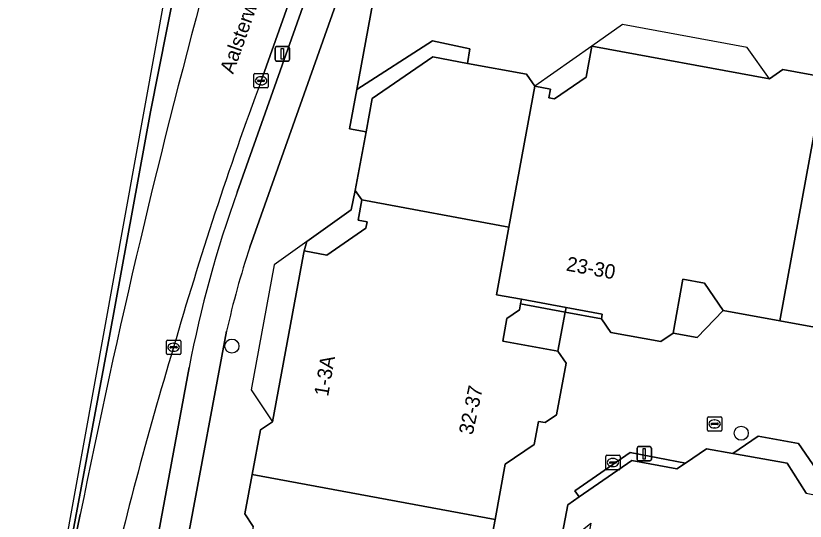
# Model space of a CAD drawing. Extents: x 161838 to 162344, y 381620 to 382160.
# Drawn here: x 161914.3 to 161969.1, y 382041.3 to 382076.4 of the extents above; entities that cross this region are included whole.
import ezdxf

# ---------------------------------------------------------------- set-up
doc = ezdxf.new("R2010")
doc.units = 0
for name, color, linetype in [('IMGEO_Berm_open', 7, 'Continuous'), ('IMGEO_Boom', 7, 'Continuous'), ('IMGEO_Erf', 7, 'Continuous'), ('IMGEO_Fietspad_gesloten', 7, 'Continuous'), ('IMGEO_Groenvoorziening', 7, 'Continuous'), ('IMGEO_Kolk', 7, 'Continuous'), ('IMGEO_Lichtmast', 7, 'Continuous'), ('IMGEO_Openbare_ruimte_label', 7, 'Continuous'), ('IMGEO_OVBaan_gesloten', 7, 'Continuous'), ('IMGEO_Pand', 7, 'Continuous'), ('IMGEO_Pand_nummerreeks', 7, 'Continuous'), ('IMGEO_Pand_overbouw', 7, 'Continuous'), ('IMGEO_Rijbaan_lokaal_gesloten', 7, 'Continuous'), ('IMGEO_Voetpad_open', 7, 'Continuous')]:
    doc.layers.add(name, color=color, linetype=linetype)

msp = doc.modelspace()

# ---------------------------------------------------------------- linework, layer by layer
at = {"layer": 'IMGEO_Berm_open'}
for points in [[(161945.859, 382112.671), (161945.765, 382112.51), (161944.379, 382108.536), (161938.187, 382091.148), (161931.341, 382071.839)], [(161929.692, 382064.104), (161946.705, 382112.189)], [(161897.858, 381899.101), (161916.698, 382000), (161921.558, 382026.031), (161926.346, 382051.921)]]:
    msp.add_lwpolyline(points, dxfattribs=at)
for centre, radius, start, end in [((162186.932, 381977.669), 272.387, 159.77421, 163.87134), ((162003.036, 382037.409), 78.051, 160.00033, 169.28499), ((162168.807, 381979.199), 254.575, 163.06875, 167.39526)]:
    msp.add_arc(centre, radius, start, end, dxfattribs=at)
at = {"layer": 'IMGEO_Boom'}
for centre in [(161929.318, 382053.418), (161964.68, 382047.366)]:
    msp.add_circle(centre, 0.489, dxfattribs=at)
at = {"layer": 'IMGEO_Erf'}
for points in [[(161939.059, 382070.599), (161943.26, 382073.492), (161945.666, 382073.049), (161945.845, 382074.061), (161943.246, 382074.619), (161937.988, 382071.236), (161937.488, 382068.495), (161938.632, 382068.286)], [(161938.62, 382061.607), (161938.702, 382062.052), (161938.072, 382062.168), (161938.329, 382063.561), (161937.881, 382064.211), (161937.605, 382062.885), (161934.516, 382060.672), (161934.338, 382060.031), (161935.911, 382059.741)]]:
    msp.add_lwpolyline(points, close=True, dxfattribs=at)
at = {"layer": 'IMGEO_Fietspad_gesloten'}
for points in [[(161946.705, 382112.189), (161929.692, 382064.104)], [(161930.559, 382060.292), (161948.248, 382110.215)], [(161897.095, 381883.929), (161899.866, 381898.705), (161907.39, 381938.834), (161908.427, 381944.469), (161918.786, 382000), (161923.625, 382025.943), (161928.95, 382054.459)], [(161926.346, 382051.921), (161921.558, 382026.031), (161916.698, 382000), (161897.858, 381899.101), (161895.081, 381884.229), (161870.207, 381751.91), (161869.854, 381750), (161864.774, 381722.548), (161862.987, 381712.892), (161857.316, 381682.246)]]:
    msp.add_lwpolyline(points, dxfattribs=at)
for centre, radius, start, end in [((162003.036, 382037.409), 78.051, 160.00033, 169.28499), ((161988.484, 382041.175), 60.998, 161.73581, 167.42176)]:
    msp.add_arc(centre, radius, start, end, dxfattribs=at)
at = {"layer": 'IMGEO_Groenvoorziening'}
for points in [[(161968.654, 382046.655), (161965.846, 382047.173), (161964.089, 382045.969), (161967.858, 382045.298), (161969.189, 382043.205), (161971.318, 382042.795)], [(161960.801, 382045.291), (161956.965, 382046.021), (161953.126, 382043.378), (161953.421, 382042.949), (161957.075, 382045.466), (161960.215, 382044.887)]]:
    msp.add_lwpolyline(points, close=True, dxfattribs=at)
at = {"layer": 'IMGEO_Kolk'}
for p, q in [((161930.916, 382072.339), (161931.768, 382072.339)), ((161930.841, 382071.413), (161930.841, 382072.265)), ((161931.1, 382071.833), (161931.1, 382071.845)), ((161931.538, 382071.796), (161931.14, 382071.796)), ((161931.143, 382071.882), (161931.541, 382071.882)), ((161931.329, 382072.119), (161931.354, 382072.119)), ((161931.584, 382071.845), (161931.584, 382071.833)), ((161931.842, 382072.265), (161931.842, 382071.413)), ((161931.768, 382071.339), (161930.916, 382071.339)), ((161931.352, 382071.559), (161931.327, 382071.559)), ((161924.765, 382052.91), (161924.765, 382053.762)), ((161924.84, 382053.836), (161925.692, 382053.836)), ((161925.766, 382053.762), (161925.766, 382052.91)), ((161925.024, 382053.33), (161925.024, 382053.342)), ((161925.462, 382053.293), (161925.064, 382053.293)), ((161925.067, 382053.379), (161925.465, 382053.379)), ((161925.253, 382053.616), (161925.278, 382053.616)), ((161925.508, 382053.342), (161925.508, 382053.33)), ((161925.692, 382052.836), (161924.84, 382052.836)), ((161925.276, 382053.056), (161925.251, 382053.056)), ((161962.331, 382047.588), (161962.331, 382048.44)), ((161962.406, 382048.514), (161963.258, 382048.514)), ((161962.819, 382048.294), (161962.844, 382048.294)), ((161963.332, 382048.44), (161963.332, 382047.588)), ((161962.59, 382048.008), (161962.59, 382048.02)), ((161963.028, 382047.971), (161962.63, 382047.971)), ((161962.633, 382048.057), (161963.031, 382048.057)), ((161962.842, 382047.734), (161962.817, 382047.734)), ((161963.074, 382048.02), (161963.074, 382048.008)), ((161963.258, 382047.514), (161962.406, 382047.514)), ((161955.272, 382044.908), (161955.272, 382045.76)), ((161955.347, 382045.834), (161956.199, 382045.834)), ((161955.76, 382045.614), (161955.785, 382045.614)), ((161956.273, 382045.76), (161956.273, 382044.908)), ((161955.531, 382045.328), (161955.531, 382045.34)), ((161955.969, 382045.291), (161955.571, 382045.291)), ((161955.574, 382045.377), (161955.972, 382045.377)), ((161955.783, 382045.054), (161955.758, 382045.054)), ((161956.015, 382045.34), (161956.015, 382045.328)), ((161956.199, 382044.834), (161955.347, 382044.834))]:
    msp.add_line(p, q, dxfattribs=at)
for points in [[(161930.916, 382072.339), (161931.768, 382072.339)], [(161930.841, 382071.413), (161930.841, 382072.265)], [(161931.842, 382072.265), (161931.842, 382071.413)], [(161931.768, 382071.339), (161930.916, 382071.339)], [(161924.765, 382052.91), (161924.765, 382053.762)], [(161924.84, 382053.836), (161925.692, 382053.836)], [(161925.766, 382053.762), (161925.766, 382052.91)], [(161925.692, 382052.836), (161924.84, 382052.836)], [(161962.331, 382047.588), (161962.331, 382048.44)], [(161962.406, 382048.514), (161963.258, 382048.514)], [(161963.332, 382048.44), (161963.332, 382047.588)], [(161963.258, 382047.514), (161962.406, 382047.514)], [(161955.272, 382044.908), (161955.272, 382045.76)], [(161955.347, 382045.834), (161956.199, 382045.834)], [(161956.273, 382045.76), (161956.273, 382044.908)], [(161956.199, 382044.834), (161955.347, 382044.834)]]:
    msp.add_lwpolyline(points, dxfattribs=at)
for centre, radius, start, end in [((161930.918, 382072.263), 0.0765, 91.552, 178.448), ((161930.918, 382072.263), 0.0765, 91.552, 178.448), ((161931.766, 382072.263), 0.0765, 1.552, 88.448), ((161931.766, 382072.263), 0.0765, 1.552, 88.448), ((161931.14, 382071.842), 0.0403, 85.8775, 175.7526), ((161931.137, 382071.832), 0.0366, 178.938, 274.7102), ((161931.541, 382071.839), 0.043, 264.8664, 352.4533), ((161931.545, 382071.844), 0.0386, 1.7309, 96.639), ((161930.918, 382071.415), 0.0765, 181.552, 268.448), ((161930.918, 382071.415), 0.0765, 181.552, 268.448), ((161931.766, 382071.415), 0.0765, 271.552, 358.448), ((161931.766, 382071.415), 0.0765, 271.552, 358.448), ((161924.842, 382053.76), 0.0765, 91.552, 178.448), ((161924.842, 382053.76), 0.0765, 91.552, 178.448), ((161925.69, 382053.76), 0.0765, 1.552, 88.448), ((161925.69, 382053.76), 0.0765, 1.552, 88.448), ((161925.064, 382053.339), 0.0403, 85.8775, 175.7526), ((161925.061, 382053.329), 0.0366, 178.938, 274.7102), ((161925.465, 382053.336), 0.043, 264.8664, 352.4533), ((161925.469, 382053.341), 0.0386, 1.7309, 96.639), ((161924.842, 382052.912), 0.0765, 181.552, 268.448), ((161924.842, 382052.912), 0.0765, 181.552, 268.448), ((161925.69, 382052.912), 0.0765, 271.552, 358.448), ((161925.69, 382052.912), 0.0765, 271.552, 358.448), ((161962.408, 382048.438), 0.0765, 91.552, 178.448), ((161962.408, 382048.438), 0.0765, 91.552, 178.448), ((161963.256, 382048.438), 0.0765, 1.552, 88.448), ((161963.256, 382048.438), 0.0765, 1.552, 88.448), ((161962.63, 382048.017), 0.0403, 85.8775, 175.7526), ((161962.627, 382048.007), 0.0366, 178.938, 274.7102), ((161963.031, 382048.014), 0.043, 264.8664, 352.4533), ((161963.035, 382048.019), 0.0386, 1.7309, 96.639), ((161962.408, 382047.59), 0.0765, 181.552, 268.448), ((161962.408, 382047.59), 0.0765, 181.552, 268.448), ((161963.256, 382047.59), 0.0765, 271.552, 358.448), ((161963.256, 382047.59), 0.0765, 271.552, 358.448), ((161955.349, 382045.758), 0.0765, 91.552, 178.448), ((161955.349, 382045.758), 0.0765, 91.552, 178.448), ((161956.197, 382045.758), 0.0765, 1.552, 88.448), ((161956.197, 382045.758), 0.0765, 1.552, 88.448), ((161955.571, 382045.337), 0.0403, 85.8775, 175.7526), ((161955.568, 382045.327), 0.0366, 178.938, 274.7102), ((161955.972, 382045.334), 0.043, 264.8664, 352.4533), ((161955.976, 382045.339), 0.0386, 1.7309, 96.639), ((161955.349, 382044.91), 0.0765, 181.552, 268.448), ((161955.349, 382044.91), 0.0765, 181.552, 268.448), ((161956.197, 382044.91), 0.0765, 271.552, 358.448), ((161956.197, 382044.91), 0.0765, 271.552, 358.448)]:
    msp.add_arc(centre, radius, start, end, dxfattribs=at)
for centre, major_axis, ratio, start_param, end_param in [((161931.328, 382071.839), (-0.387, 0.002), 0.722429, 4.712389, 7.853982), ((161931.353, 382071.839), (-0.39, 0.002), 0.717154, 1.570796, 4.712389), ((161925.252, 382053.336), (-0.387, 0.002), 0.722429, 4.712389, 7.853982), ((161925.277, 382053.336), (-0.39, 0.002), 0.717154, 1.570796, 4.712389), ((161962.818, 382048.014), (-0.387, 0.002), 0.722429, 4.712389, 7.853982), ((161962.843, 382048.014), (-0.39, 0.002), 0.717154, 1.570796, 4.712389), ((161955.759, 382045.334), (-0.387, 0.002), 0.722429, 4.712389, 7.853982), ((161955.784, 382045.334), (-0.39, 0.002), 0.717154, 1.570796, 4.712389)]:
    msp.add_ellipse(centre, major_axis=major_axis, ratio=ratio, start_param=start_param, end_param=end_param, dxfattribs=at)
at = {"layer": 'IMGEO_Lichtmast'}
for p, q in [((161932.322, 382073.308), (161932.322, 382074.108)), ((161932.322, 382074.108), (161932.322, 382073.308)), ((161932.422, 382074.208), (161933.212, 382074.208)), ((161933.212, 382074.208), (161932.422, 382074.208)), ((161933.312, 382074.108), (161933.312, 382073.308)), ((161933.312, 382073.308), (161933.312, 382074.108)), ((161933.212, 382073.208), (161932.422, 382073.208)), ((161932.422, 382073.208), (161933.212, 382073.208)), ((161957.449, 382045.54), (161957.449, 382046.34)), ((161957.449, 382046.34), (161957.449, 382045.54)), ((161957.549, 382046.44), (161958.339, 382046.44)), ((161958.339, 382046.44), (161957.549, 382046.44)), ((161958.439, 382046.34), (161958.439, 382045.54)), ((161958.439, 382045.54), (161958.439, 382046.34)), ((161958.339, 382045.44), (161957.549, 382045.44)), ((161957.549, 382045.44), (161958.339, 382045.44))]:
    msp.add_line(p, q, dxfattribs=at)
for points in [[(161932.742, 382074.083), (161932.892, 382074.083), (161932.892, 382073.333), (161932.742, 382073.333), (161932.742, 382074.083)], [(161957.869, 382046.315), (161958.019, 382046.315), (161958.019, 382045.565), (161957.869, 382045.565), (161957.869, 382046.315)]]:
    msp.add_lwpolyline(points, dxfattribs=at)
for centre, start, end in [((161932.422, 382074.108), 90, 180), ((161932.422, 382074.108), 90, 180), ((161933.212, 382074.108), 0, 90), ((161933.212, 382074.108), 360, 90), ((161932.422, 382073.308), 180, 270), ((161932.422, 382073.308), 180, 270), ((161933.212, 382073.308), 270, 0), ((161933.212, 382073.308), 270, 0), ((161957.549, 382046.34), 90, 180), ((161957.549, 382046.34), 90, 180), ((161958.339, 382046.34), 0, 90), ((161958.339, 382046.34), 360, 90), ((161957.549, 382045.54), 180, 270), ((161957.549, 382045.54), 180, 270), ((161958.339, 382045.54), 270, 0), ((161958.339, 382045.54), 270, 0)]:
    msp.add_arc(centre, 0.1, start, end, dxfattribs=at)
at = {"layer": 'IMGEO_OVBaan_gesloten'}
for points in [[(161858.651, 381720.96), (161859.425, 381726.158), (161861.132, 381736.231), (161869.606, 381781.344), (161897.211, 381928.16), (161915.531, 382025.949), (161915.767, 382027.092), (161920.812, 382054.098), (161923.657, 382069.694), (161925.944, 382081.248), (161931.886, 382108.929), (161933.831, 382119.131), (161934.302, 382121.796), (161934.443, 382123.117), (161933.101, 382124.399), (161916.93, 382035.129), (161911.481, 382007.357), (161883.773, 381866.122), (161869.795, 381786.79), (161847.814, 381679.325), (161847.327, 381677.629)], [(161934.665, 382107.97), (161936.261, 382116.022), (161937.124, 382120.558), (161934.443, 382123.117), (161934.302, 382121.796), (161933.831, 382119.131), (161931.886, 382108.929), (161925.944, 382081.248), (161923.657, 382069.694), (161920.812, 382054.098), (161915.767, 382027.092), (161918.789, 382041.718)]]:
    msp.add_lwpolyline(points, dxfattribs=at)
msp.add_arc((162474.126, 381930.5), 566.364, 164.71995, 168.67512, dxfattribs=at)
at = {"layer": 'IMGEO_Pand'}
for points in [[(161949.412, 382056.668), (161952.516, 382056.096), (161955.024, 382055.633), (161954.966, 382055.315), (161955.618, 382054.367), (161959.086, 382053.728), (161959.945, 382054.319), (161960.636, 382058.07), (161962.122, 382057.796), (161963.43, 382055.898), (161967.355, 382055.175), (161970.469, 382072.079), (161967.569, 382072.613), (161966.64, 382071.974), (161954.307, 382074.247), (161953.91, 382072.092), (161951.721, 382070.584), (161951.325, 382070.657), (161951.436, 382071.26), (161950.351, 382071.46), (161948.548, 382061.678), (161947.684, 382056.986)], [(161938.329, 382063.561), (161948.548, 382061.678), (161950.351, 382071.46), (161949.778, 382072.291), (161945.666, 382073.049), (161943.26, 382073.492), (161939.059, 382070.599), (161938.632, 382068.286), (161937.881, 382064.211)], [(161938.329, 382063.561), (161938.072, 382062.168), (161938.702, 382062.052), (161938.62, 382061.607), (161935.911, 382059.741), (161934.338, 382060.031), (161934.294, 382059.796), (161932.139, 382048.167), (161931.295, 382047.612), (161930.72, 382044.512), (161947.585, 382041.384), (161948.29, 382045.208), (161950.301, 382046.593), (161950.595, 382048.19), (161951.075, 382048.101), (161951.859, 382048.641), (161952.522, 382052.239), (161951.955, 382053.062), (161948.118, 382053.77), (161948.407, 382055.337), (161949.277, 382055.936), (161949.353, 382056.35), (161949.412, 382056.668), (161947.684, 382056.986), (161948.548, 382061.678)], [(161947.585, 382041.384), (161930.72, 382044.512), (161930.212, 382041.772), (161930.789, 382040.881), (161928.594, 382029.042), (161944.746, 382025.983), (161946.866, 382027.443), (161947.166, 382029.069), (161947.489, 382029.01), (161948.271, 382029.548), (161948.935, 382033.148), (161948.379, 382033.955), (161944.593, 382034.653), (161944.875, 382036.179), (161946.88, 382037.56)]]:
    msp.add_lwpolyline(points, close=True, dxfattribs=at)
for points in [[(161970.469, 382072.079), (161967.355, 382055.175), (161971.028, 382054.498)], [(161969.189, 382043.205), (161967.858, 382045.298), (161964.089, 382045.969), (161962.259, 382046.295), (161960.801, 382045.291), (161960.215, 382044.887), (161957.075, 382045.466), (161953.421, 382042.949), (161952.63, 382042.405), (161952.069, 382039.362), (161954.238, 382041.133), (161953.332, 382036.216), (161951.671, 382027.204), (161951.544, 382026.516), (161953.198, 382024.115), (161956.903, 382023.432), (161957.035, 382023.407), (161965.144, 382021.912), (161969.236, 382021.157)]]:
    msp.add_lwpolyline(points, dxfattribs=at)
at = {"layer": 'IMGEO_Pand_overbouw'}
for points in [[(161954.307, 382074.247), (161966.64, 382071.974), (161965.097, 382074.14), (161956.424, 382075.738)], [(161954.307, 382074.247), (161950.351, 382071.46), (161951.436, 382071.26), (161951.325, 382070.657), (161951.721, 382070.584), (161953.91, 382072.092)], [(161934.516, 382060.672), (161932.254, 382059.052), (161930.648, 382050.386), (161932.139, 382048.167), (161934.294, 382059.796), (161934.338, 382060.031), (161935.911, 382059.741), (161938.62, 382061.607), (161938.702, 382062.052), (161938.072, 382062.168), (161938.329, 382063.561), (161937.881, 382064.211), (161937.605, 382062.885)], [(161963.43, 382055.898), (161962.122, 382057.796), (161960.636, 382058.07), (161959.945, 382054.319), (161961.617, 382054.012)], [(161949.412, 382056.668), (161949.353, 382056.35), (161949.277, 382055.936), (161948.407, 382055.337), (161948.118, 382053.77), (161951.955, 382053.062), (161952.457, 382055.778), (161952.516, 382056.096)]]:
    msp.add_lwpolyline(points, close=True, dxfattribs=at)
at = {"layer": 'IMGEO_Rijbaan_lokaal_gesloten'}
for points in [[(161931.341, 382071.839), (161938.187, 382091.148), (161944.379, 382108.536), (161945.765, 382112.51), (161940.898, 382117.361)], [(161918.789, 382041.718), (161915.767, 382027.092), (161915.531, 382025.949), (161897.211, 381928.16), (161869.606, 381781.344), (161861.132, 381736.231), (161859.425, 381726.158), (161858.651, 381720.96)]]:
    msp.add_lwpolyline(points, dxfattribs=at)
for centre, radius, start, end in [((162474.126, 381930.5), 566.364, 164.71995, 168.67512), ((162186.932, 381977.669), 272.387, 159.77421, 163.87134), ((162168.807, 381979.199), 254.575, 163.06875, 167.39526)]:
    msp.add_arc(centre, radius, start, end, dxfattribs=at)
at = {"layer": 'IMGEO_Voetpad_open'}
for points in [[(161948.248, 382110.215), (161930.559, 382060.292)], [(161939.066, 382077.135), (161937.988, 382071.236), (161943.246, 382074.619), (161945.845, 382074.061), (161945.666, 382073.049), (161949.778, 382072.291), (161950.351, 382071.46), (161951.436, 382071.26), (161951.325, 382070.657), (161951.721, 382070.584), (161953.91, 382072.092), (161954.307, 382074.247), (161966.64, 382071.974), (161967.569, 382072.613), (161970.469, 382072.079), (161973.37, 382071.544), (161973.991, 382070.643), (161984.763, 382068.657), (161984.848, 382069.241), (161985.904, 382069.012), (161987.189, 382070.102), (161961.971, 382102.2)], [(161930.789, 382040.881), (161930.212, 382041.772), (161930.72, 382044.512), (161931.295, 382047.612), (161932.139, 382048.167), (161934.294, 382059.796), (161934.338, 382060.031), (161934.516, 382060.672), (161937.605, 382062.885), (161937.881, 382064.211), (161938.632, 382068.286), (161937.488, 382068.495), (161937.988, 382071.236), (161939.066, 382077.135)], [(161971.028, 382054.498), (161967.355, 382055.175), (161963.43, 382055.898), (161961.617, 382054.012), (161959.945, 382054.319), (161959.086, 382053.728), (161955.618, 382054.367), (161954.966, 382055.315), (161952.457, 382055.778), (161951.955, 382053.062), (161952.522, 382052.239), (161951.859, 382048.641), (161951.075, 382048.101), (161950.595, 382048.19), (161950.301, 382046.593), (161948.29, 382045.208), (161947.585, 382041.384), (161946.88, 382037.56)], [(161928.95, 382054.459), (161923.625, 382025.943), (161918.786, 382000), (161908.427, 381944.469)], [(161952.913, 382021.03), (161953.233, 382021.139), (161956.903, 382023.432), (161953.198, 382024.115), (161951.544, 382026.516), (161951.671, 382027.204), (161951.179, 382027.295), (161952.931, 382036.799), (161951.878, 382038.328), (161952.069, 382039.362), (161952.63, 382042.405), (161953.421, 382042.949), (161953.126, 382043.378), (161956.965, 382046.021), (161960.801, 382045.291), (161962.259, 382046.295), (161964.089, 382045.969), (161965.846, 382047.173), (161968.654, 382046.655), (161971.318, 382042.795)]]:
    msp.add_lwpolyline(points, dxfattribs=at)
for points in [[(161961.617, 382054.012), (161963.43, 382055.898), (161962.122, 382057.796), (161960.636, 382058.07), (161959.945, 382054.319)], [(161949.353, 382056.35), (161952.457, 382055.778), (161952.516, 382056.096), (161949.412, 382056.668)], [(161952.457, 382055.778), (161949.353, 382056.35), (161949.277, 382055.936), (161948.407, 382055.337), (161948.118, 382053.77), (161951.955, 382053.062)], [(161952.457, 382055.778), (161954.966, 382055.315), (161955.024, 382055.633), (161952.516, 382056.096)]]:
    msp.add_lwpolyline(points, close=True, dxfattribs=at)
msp.add_arc((161988.484, 382041.175), 60.998, 161.73581, 167.42176, dxfattribs=at)

# ---------------------------------------------------------------- texts
at = {"layer": 'IMGEO_Openbare_ruimte_label'}
msp.add_text('Aalsterweg', height=1, rotation=70.4773, dxfattribs=at).set_placement((161929.397, 382072.261))
at = {"layer": 'IMGEO_Pand_nummerreeks'}
for s, rotation, p in [('23-30', 349.5506, (161952.475, 382058.666)), ('1-3A', 80.188, (161935.995, 382049.877)), ('32-37', 77.9052, (161946.03, 382047.201))]:
    msp.add_text(s, height=1, rotation=rotation, dxfattribs=at).set_placement(p)

doc.saveas('drawing.dxf')
